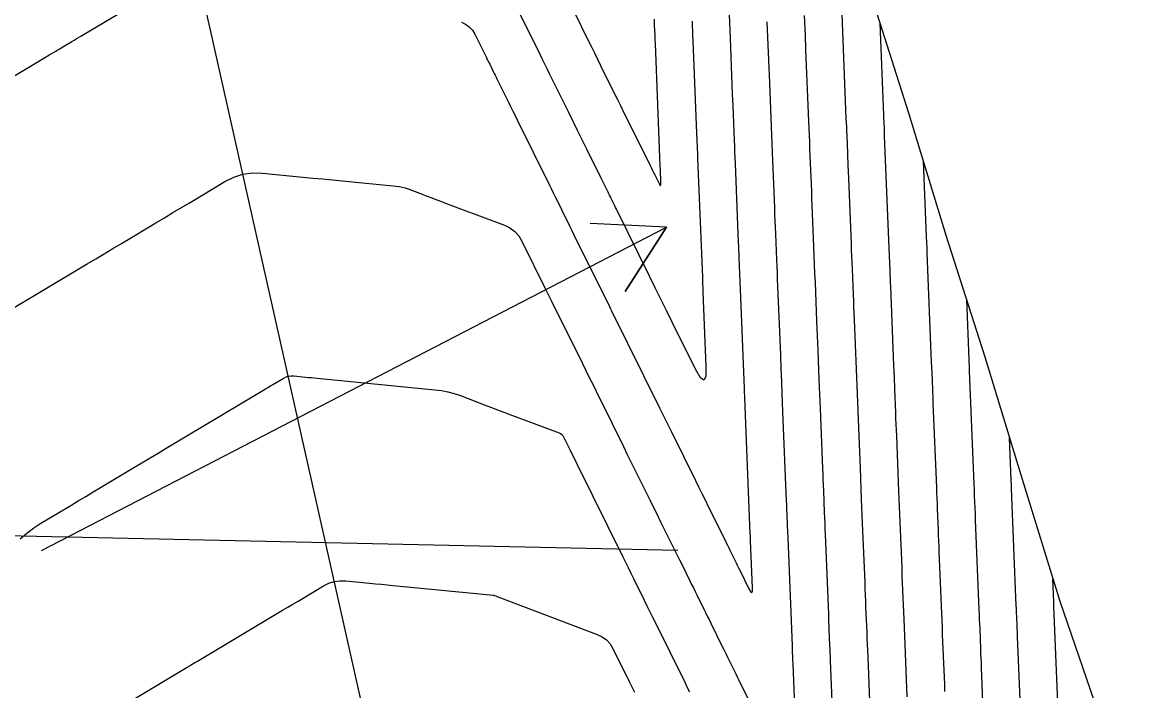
# Model space of a CAD drawing. Extents: x 954385 to 988206, y 1868364 to 1924553.
# Drawn here: x 958055.6 to 958143.3, y 1918657.9 to 1918710.4 of the extents above; entities that cross this region are included whole.
import ezdxf

# ---------------------------------------------------------------- set-up
doc = ezdxf.new("R2010")
doc.units = 0
for name, color, linetype in [('24', 7, 'Continuous'), ('26', 7, 'Continuous'), ('6', 7, 'Continuous'), ('7', 7, 'Continuous'), ('Default', 7, 'Continuous')]:
    doc.layers.add(name, color=color, linetype=linetype)

msp = doc.modelspace()

# ---------------------------------------------------------------- linework, layer by layer
at = {"layer": '24'}
msp.add_lwpolyline([(958122.231, 1918712.842), (958125.264, 1918703.274), (958128.192, 1918693.682), (958131.257, 1918684.121), (958134.198, 1918674.532), (958137.143, 1918664.944), (958140.424, 1918655.432), (958142.782, 1918645.713), (958145.261, 1918636.02)], dxfattribs=at)
at = {"layer": '26'}
for points in [[(958057.131, 1918668.928), (958106.241, 1918694.309), (958103.002, 1918689.259), (958106.241, 1918694.309), (958100.248, 1918694.589)], [(958107.131, 1918668.928), (958019.526, 1918670.834), (958024.786, 1918673.72), (958019.526, 1918670.834), (958024.656, 1918667.722)]]:
    msp.add_lwpolyline(points, dxfattribs=at)
at = {"layer": '6'}
for points in [[(958049.258, 1918702.758), (958057.444, 1918707.645), (958057.547, 1918707.707), (958057.65, 1918707.768), (958057.753, 1918707.83), (958057.856, 1918707.892), (958058.268, 1918708.138), (958058.371, 1918708.2), (958058.475, 1918708.261), (958058.578, 1918708.323), (958058.681, 1918708.384), (958059.525, 1918708.888), (958059.7, 1918708.993), (958059.875, 1918709.097), (958060.05, 1918709.202), (958060.226, 1918709.306), (958068.651, 1918714.34)], [(958090.129, 1918710.412), (958090.465, 1918710.25), (958090.754, 1918710.036), (958090.996, 1918709.77), (958091.19, 1918709.452), (958092.07, 1918707.674), (958092.141, 1918707.529), (958092.213, 1918707.385), (958092.284, 1918707.241), (958092.355, 1918707.097), (958092.64, 1918706.521), (958092.711, 1918706.377), (958092.783, 1918706.233), (958092.854, 1918706.089), (958092.925, 1918705.945), (958093.824, 1918704.128), (958093.998, 1918703.777), (958094.172, 1918703.427), (958094.345, 1918703.076), (958094.519, 1918702.725), (958097.021, 1918697.668), (958097.184, 1918697.338), (958097.347, 1918697.009), (958097.51, 1918696.68), (958097.673, 1918696.35), (958098.325, 1918695.033), (958098.488, 1918694.703), (958098.651, 1918694.374), (958098.814, 1918694.044), (958098.977, 1918693.715), (958101.767, 1918688.073), (958101.847, 1918687.912), (958101.928, 1918687.748), (958105.696, 1918680.134), (958105.774, 1918679.976), (958105.852, 1918679.819), (958105.93, 1918679.662), (958106.008, 1918679.504), (958106.319, 1918678.874), (958106.397, 1918678.717), (958106.475, 1918678.56), (958106.553, 1918678.402), (958106.631, 1918678.245), (958108.518, 1918674.431), (958108.77, 1918673.921), (958109.022, 1918673.412), (958109.275, 1918672.902), (958109.527, 1918672.393), (958110.847, 1918669.726), (958110.943, 1918669.531), (958111.04, 1918669.335), (958111.137, 1918669.14), (958111.233, 1918668.944), (958111.619, 1918668.163), (958111.716, 1918667.967), (958111.812, 1918667.772), (958111.909, 1918667.576), (958112.006, 1918667.381), (958112.724, 1918665.929), (958112.855, 1918665.703), (958112.945, 1918665.639), (958112.994, 1918665.738), (958113, 1918665.999), (958112.852, 1918669.691), (958112.836, 1918670.093), (958112.829, 1918670.244), (958112.456, 1918679.552), (958112.428, 1918680.246), (958112.4, 1918680.94), (958112.393, 1918681.114), (958112.387, 1918681.287), (958112.38, 1918681.461), (958112.373, 1918681.635), (958112.057, 1918689.443), (958112.032, 1918690.056), (958112.008, 1918690.668), (958111.958, 1918691.894), (958111.946, 1918692.2), (958111.933, 1918692.506), (958111.921, 1918692.813), (958111.909, 1918693.119), (958111.66, 1918699.305), (958111.641, 1918699.759), (958111.623, 1918700.212), (958111.605, 1918700.666), (958111.587, 1918701.119), (958111.478, 1918703.839), (958111.441, 1918704.746), (958111.265, 1918709.149), (958111.24, 1918709.759), (958111.216, 1918710.37), (958111.191, 1918710.981)], [(958126.422, 1918699.482), (958126.661, 1918693.547), (958126.678, 1918693.134), (958126.695, 1918692.721), (958126.703, 1918692.514), (958126.711, 1918692.308), (958127.056, 1918683.725), (958127.088, 1918682.912), (958127.142, 1918681.558), (958127.153, 1918681.287), (958127.164, 1918681.016), (958127.175, 1918680.745), (958127.186, 1918680.474), (958127.452, 1918673.863), (958127.469, 1918673.445), (958127.486, 1918673.026), (958127.503, 1918672.607), (958127.52, 1918672.188), (958127.587, 1918670.513), (958127.604, 1918670.094), (958127.621, 1918669.675), (958127.638, 1918669.256), (958127.655, 1918668.837), (958127.851, 1918663.981), (958127.873, 1918663.425), (958127.896, 1918662.869), (958127.918, 1918662.313), (958127.941, 1918661.757), (958128.032, 1918659.532), (958128.055, 1918658.976), (958128.078, 1918658.42), (958128.1, 1918657.863)]]:
    msp.add_lwpolyline(points, dxfattribs=at)
at = {"layer": '7'}
for points in [[(958108.257, 1918710.482), (958108.273, 1918710.097), (958108.288, 1918709.713), (958108.304, 1918709.329), (958108.319, 1918708.944), (958108.61, 1918701.683), (958108.677, 1918700.028), (958108.686, 1918699.792), (958108.696, 1918699.555), (958108.705, 1918699.319), (958108.715, 1918699.082), (958109.065, 1918690.395), (958109.077, 1918690.096), (958109.109, 1918689.299), (958109.113, 1918689.199), (958109.349, 1918683.36), (958109.329, 1918682.592), (958109.187, 1918682.302), (958108.923, 1918682.489), (958108.537, 1918683.153), (958106.703, 1918686.861), (958106.259, 1918687.76), (958105.814, 1918688.66), (958105.369, 1918689.559), (958104.924, 1918690.459), (958102.372, 1918695.616), (958102.313, 1918695.735), (958102.254, 1918695.855), (958102.194, 1918695.975), (958102.135, 1918696.094), (958101.898, 1918696.572), (958101.839, 1918696.692), (958101.78, 1918696.812), (958101.721, 1918696.931), (958101.662, 1918697.051), (958101.316, 1918697.751), (958101.117, 1918698.153), (958099.988, 1918700.436), (958099.807, 1918700.802), (958099.626, 1918701.168), (958099.445, 1918701.534), (958099.263, 1918701.9), (958098.539, 1918703.363), (958098.357, 1918703.729), (958098.176, 1918704.095), (958097.995, 1918704.461), (958097.814, 1918704.827), (958097.057, 1918706.355), (958096.871, 1918706.732), (958096.685, 1918707.109), (958096.498, 1918707.486), (958096.312, 1918707.862), (958094.351, 1918711.827)], [(958098.964, 1918711.266), (958100.105, 1918708.962), (958100.347, 1918708.473), (958100.588, 1918707.985), (958100.83, 1918707.496), (958101.072, 1918707.008), (958102.116, 1918704.895), (958102.371, 1918704.38), (958102.626, 1918703.865), (958102.881, 1918703.35), (958103.136, 1918702.835), (958104.985, 1918699.102), (958105.069, 1918698.931), (958105.154, 1918698.76), (958105.238, 1918698.59), (958105.322, 1918698.419), (958105.662, 1918697.732), (958105.734, 1918697.608), (958105.784, 1918697.573), (958105.81, 1918697.627), (958105.814, 1918697.771), (958105.769, 1918698.879), (958105.761, 1918699.093), (958105.374, 1918708.74), (958105.361, 1918709.056), (958105.348, 1918709.372), (958105.317, 1918710.163), (958105.297, 1918710.637)], [(958119.454, 1918652.594), (958119.138, 1918660.293), (958119.126, 1918660.596), (958119.114, 1918660.898), (958119.101, 1918661.201), (958119.089, 1918661.504), (958119.04, 1918662.715), (958119.028, 1918663.017), (958119.016, 1918663.32), (958119.004, 1918663.623), (958118.991, 1918663.925), (958118.739, 1918670.196), (958118.721, 1918670.625), (958118.704, 1918671.055), (958118.687, 1918671.485), (958118.67, 1918671.914), (958118.6, 1918673.633), (958118.583, 1918674.063), (958118.566, 1918674.492), (958118.549, 1918674.922), (958118.531, 1918675.352), (958118.342, 1918680.071), (958118.319, 1918680.642), (958118.296, 1918681.213), (958118.273, 1918681.783), (958118.25, 1918682.354), (958118.159, 1918684.637), (958118.136, 1918685.208), (958118.113, 1918685.778), (958118.09, 1918686.349), (958118.067, 1918686.92), (958117.944, 1918689.972), (958117.916, 1918690.671), (958117.887, 1918691.37), (958117.859, 1918692.068), (958117.831, 1918692.767), (958117.699, 1918696.028), (958117.677, 1918696.578), (958117.655, 1918697.128), (958117.633, 1918697.678), (958117.61, 1918698.227), (958117.522, 1918700.427), (958117.5, 1918700.976), (958117.478, 1918701.526), (958117.455, 1918702.076), (958117.433, 1918702.626), (958117.208, 1918708.242), (958117.162, 1918709.389), (958117.101, 1918710.919)], [(958122.309, 1918655.011), (958122.081, 1918660.585), (958122.061, 1918661.07), (958122.041, 1918661.555), (958122.021, 1918662.041), (958122.002, 1918662.526), (958121.923, 1918664.468), (958121.904, 1918664.953), (958121.884, 1918665.438), (958121.865, 1918665.924), (958121.845, 1918666.409), (958121.681, 1918670.473), (958121.656, 1918671.092), (958121.631, 1918671.712), (958121.606, 1918672.331), (958121.582, 1918672.951), (958121.482, 1918675.428), (958121.457, 1918676.047), (958121.432, 1918676.667), (958121.407, 1918677.286), (958121.382, 1918677.906), (958121.275, 1918680.569), (958121.249, 1918681.219), (958121.223, 1918681.869), (958121.197, 1918682.52), (958121.171, 1918683.17), (958121.017, 1918687.023), (958120.997, 1918687.523), (958120.976, 1918688.024), (958120.956, 1918688.524), (958120.936, 1918689.024), (958120.855, 1918691.026), (958120.835, 1918691.526), (958120.815, 1918692.026), (958120.795, 1918692.527), (958120.774, 1918693.027), (958120.543, 1918698.752), (958120.529, 1918699.095), (958120.515, 1918699.438), (958120.502, 1918699.781), (958120.488, 1918700.125), (958120.432, 1918701.497), (958120.419, 1918701.84), (958120.405, 1918702.183), (958120.391, 1918702.526), (958120.377, 1918702.87), (958120.051, 1918711.017)], [(958116.599, 1918650.176), (958116.196, 1918660.002), (958116.191, 1918660.122), (958116.186, 1918660.242), (958116.181, 1918660.362), (958116.177, 1918660.482), (958116.152, 1918661.082), (958116.138, 1918661.442), (958115.796, 1918669.918), (958115.777, 1918670.398), (958115.758, 1918670.878), (958115.719, 1918671.838), (958115.709, 1918672.078), (958115.7, 1918672.318), (958115.69, 1918672.558), (958115.68, 1918672.798), (958115.399, 1918679.812), (958115.369, 1918680.556), (958115.339, 1918681.3), (958115.28, 1918682.789), (958115.265, 1918683.161), (958115.25, 1918683.533), (958115.235, 1918683.905), (958115.22, 1918684.277), (958115.001, 1918689.686), (958114.981, 1918690.2), (958114.96, 1918690.713), (958114.939, 1918691.226), (958114.918, 1918691.739), (958114.836, 1918693.791), (958114.815, 1918694.304), (958114.794, 1918694.817), (958114.773, 1918695.33), (958114.753, 1918695.843), (958114.604, 1918699.529), (958114.577, 1918700.199), (958114.55, 1918700.869), (958114.523, 1918701.54), (958114.496, 1918702.21), (958114.359, 1918705.632), (958114.287, 1918707.43), (958114.191, 1918709.828), (958114.167, 1918710.428)], [(958125.164, 1918657.429), (958125.023, 1918660.876), (958124.996, 1918661.544), (958124.968, 1918662.212), (958124.941, 1918662.88), (958124.914, 1918663.548), (958124.801, 1918666.353), (958124.777, 1918666.955), (958124.753, 1918667.557), (958124.728, 1918668.158), (958124.704, 1918668.76), (958124.607, 1918671.166), (958124.583, 1918671.767), (958124.559, 1918672.369), (958124.534, 1918672.97), (958124.51, 1918673.572), (958124.335, 1918677.92), (958124.317, 1918678.381), (958124.298, 1918678.841), (958124.28, 1918679.302), (958124.261, 1918679.763), (958124.187, 1918681.605), (958124.15, 1918682.526), (958124.113, 1918683.448), (958123.864, 1918689.665), (958123.852, 1918689.967), (958123.84, 1918690.269), (958123.828, 1918690.571), (958123.815, 1918690.873), (958123.767, 1918692.08), (958123.742, 1918692.683), (958123.718, 1918693.287), (958123.387, 1918701.476), (958123.376, 1918701.749), (958123.365, 1918702.022), (958123.343, 1918702.568), (958123.332, 1918702.84), (958123.321, 1918703.113), (958123.032, 1918710.314)], [(958054.079, 1918687.45), (958060.723, 1918691.422), (958061.398, 1918691.825), (958062.072, 1918692.228), (958062.747, 1918692.631), (958063.422, 1918693.034), (958066.12, 1918694.647), (958066.795, 1918695.05), (958067.469, 1918695.453), (958068.144, 1918695.856), (958068.818, 1918696.259), (958071.555, 1918697.894), (958072.249, 1918698.24), (958072.971, 1918698.466), (958073.72, 1918698.57), (958074.495, 1918698.554), (958077.669, 1918698.245), (958078.451, 1918698.169), (958079.233, 1918698.093), (958080.015, 1918698.017), (958080.797, 1918697.94), (958085.012, 1918697.53), (958085.249, 1918697.499), (958085.483, 1918697.452), (958085.713, 1918697.391), (958085.939, 1918697.314), (958086.837, 1918696.974), (958087.061, 1918696.89), (958087.286, 1918696.805), (958087.51, 1918696.72), (958087.735, 1918696.635), (958089.844, 1918695.838), (958090.271, 1918695.677), (958090.697, 1918695.517), (958091.124, 1918695.356), (958091.55, 1918695.195), (958093.51, 1918694.456), (958093.948, 1918694.246), (958094.324, 1918693.967), (958094.639, 1918693.62), (958094.892, 1918693.205), (958096.696, 1918689.561), (958096.828, 1918689.296), (958096.959, 1918689.031), (958097.09, 1918688.766), (958097.221, 1918688.5), (958099.636, 1918683.618), (958099.907, 1918683.07), (958100.178, 1918682.521), (958100.449, 1918681.973), (958100.72, 1918681.425), (958101.973, 1918678.893), (958102.272, 1918678.288), (958102.571, 1918677.684), (958102.87, 1918677.079), (958103.169, 1918676.474), (958104.934, 1918672.909), (958105.154, 1918672.464), (958105.374, 1918672.019), (958105.595, 1918671.574), (958105.815, 1918671.129), (958106.831, 1918669.077), (958106.984, 1918668.769), (958107.137, 1918668.46), (958107.29, 1918668.151), (958107.442, 1918667.843), (958108.085, 1918666.544), (958108.222, 1918666.268), (958108.358, 1918665.991), (958108.495, 1918665.715), (958108.632, 1918665.438), (958109.178, 1918664.332), (958109.315, 1918664.055), (958109.451, 1918663.779), (958109.588, 1918663.502), (958109.725, 1918663.226), (958110.607, 1918661.438), (958110.716, 1918661.218), (958110.825, 1918660.998), (958110.934, 1918660.777), (958111.043, 1918660.557), (958111.479, 1918659.675), (958111.588, 1918659.455), (958111.697, 1918659.234), (958111.806, 1918659.014), (958111.915, 1918658.793), (958115.424, 1918651.689)], [(958129.812, 1918688.628), (958130.001, 1918683.921), (958130.027, 1918683.272), (958130.037, 1918683.028), (958130.394, 1918674.155), (958130.413, 1918673.683), (958130.432, 1918673.21), (958130.47, 1918672.265), (958130.489, 1918671.793), (958130.508, 1918671.321), (958130.792, 1918664.286), (958130.808, 1918663.906), (958130.823, 1918663.526), (958130.838, 1918663.146), (958130.854, 1918662.766), (958130.916, 1918661.245), (958130.932, 1918660.865), (958130.947, 1918660.485), (958130.963, 1918660.105), (958130.978, 1918659.725), (958131.194, 1918654.421)], [(958055.469, 1918669.855), (958055.984, 1918670.294), (958056.528, 1918670.698), (958057.1, 1918671.067), (958059.443, 1918672.47), (958060.029, 1918672.82), (958060.615, 1918673.171), (958061.2, 1918673.522), (958061.786, 1918673.872), (958064.406, 1918675.44), (958065.038, 1918675.818), (958065.671, 1918676.196), (958066.303, 1918676.574), (958066.935, 1918676.952), (958074.538, 1918681.494), (958074.736, 1918681.612), (958074.933, 1918681.73), (958075.131, 1918681.848), (958075.329, 1918681.966), (958076.12, 1918682.438), (958076.321, 1918682.538), (958076.531, 1918682.604), (958076.748, 1918682.634), (958076.973, 1918682.629), (958077.89, 1918682.541), (958078.119, 1918682.518), (958078.348, 1918682.496), (958078.578, 1918682.474), (958078.807, 1918682.452), (958088.053, 1918681.552), (958088.566, 1918681.485), (958089.072, 1918681.385), (958089.57, 1918681.251), (958090.06, 1918681.084), (958092.005, 1918680.349), (958092.492, 1918680.166), (958092.978, 1918679.982), (958093.464, 1918679.798), (958093.95, 1918679.615), (958097.814, 1918678.155), (958097.922, 1918678.102), (958098.016, 1918678.033), (958098.093, 1918677.948), (958098.156, 1918677.845), (958098.485, 1918677.178), (958098.646, 1918676.854), (958098.715, 1918676.715), (958099.06, 1918676.018), (958099.227, 1918675.679), (958102.812, 1918668.439), (958103.023, 1918668.011), (958103.234, 1918667.584), (958103.446, 1918667.157), (958103.657, 1918666.729), (958104.501, 1918665.02), (958104.713, 1918664.592), (958104.924, 1918664.165), (958105.135, 1918663.737), (958105.346, 1918663.31), (958107.709, 1918658.534), (958107.796, 1918658.359), (958107.883, 1918658.183), (958108.056, 1918657.832)], [(958134.134, 1918654.743), (958133.834, 1918662.142), (958133.825, 1918662.346), (958133.817, 1918662.55), (958133.809, 1918662.754), (958133.8, 1918662.958), (958133.767, 1918663.775), (958133.759, 1918663.979), (958133.75, 1918664.183), (958133.742, 1918664.387), (958133.734, 1918664.591), (958133.362, 1918673.804), (958133.353, 1918674.018), (958133.336, 1918674.447), (958133.202, 1918677.78)], [(958060.611, 1918654.987), (958068.59, 1918659.759), (958068.658, 1918659.799), (958068.726, 1918659.84), (958068.794, 1918659.88), (958068.861, 1918659.921), (958069.2, 1918660.123), (958069.403, 1918660.244), (958076.09, 1918664.235), (958076.492, 1918664.475), (958076.895, 1918664.715), (958077.297, 1918664.955), (958077.7, 1918665.196), (958079.309, 1918666.156), (958079.719, 1918666.361), (958080.146, 1918666.494), (958080.588, 1918666.556), (958081.047, 1918666.546), (958082.913, 1918666.365), (958083.379, 1918666.32), (958083.845, 1918666.275), (958084.312, 1918666.23), (958084.778, 1918666.185), (958092.655, 1918665.421), (958092.67, 1918665.419), (958092.685, 1918665.416), (958092.7, 1918665.412), (958092.715, 1918665.407), (958092.83, 1918665.364), (958092.994, 1918665.302), (958093.077, 1918665.271), (958100.809, 1918662.344), (958101.2, 1918662.155), (958101.536, 1918661.906), (958101.816, 1918661.596), (958102.042, 1918661.225), (958103.065, 1918659.154), (958103.148, 1918658.986), (958103.23, 1918658.819), (958103.313, 1918658.652), (958103.396, 1918658.485), (958103.726, 1918657.817)], [(958137.075, 1918655.065), (958136.689, 1918664.56), (958136.684, 1918664.672), (958136.678, 1918664.84), (958136.675, 1918664.896), (958136.602, 1918666.704)]]:
    msp.add_lwpolyline(points, dxfattribs=at)
at = {"layer": 'Default'}
msp.add_line((958200.602, 1918129.717), (957843.865, 1919719.405), dxfattribs=at)

doc.saveas('drawing.dxf')
